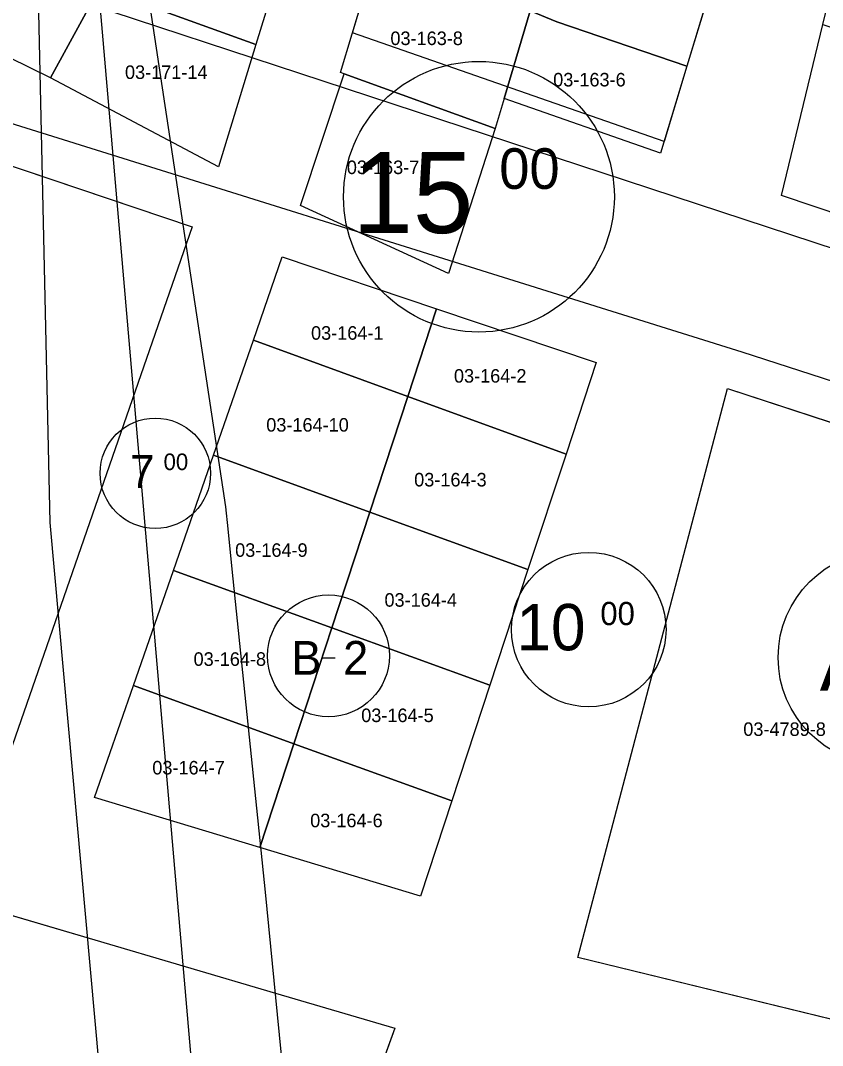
# Model space of a CAD drawing. Extents: x 413946 to 415528, y 4453939 to 4454944.
# Drawn here: x 414642.2 to 414701.4, y 4453983.8 to 4454059.5 of the extents above; entities that cross this region are included whole.
import ezdxf

# ---------------------------------------------------------------- set-up
doc = ezdxf.new("R2010")
doc.units = 0
for name, color, linetype in [('0_KADASTRO', 7, 'Continuous'), ('HAT_ENERJI_NAKIL_HAT', 7, 'Continuous'), ('KST_ENERJI_NAKIL_HAT', 7, 'Continuous'), ('Level 27', 7, 'Continuous'), ('Level 28', 7, 'Continuous'), ('Level 54', 7, 'Continuous'), ('Level 62', 7, 'Continuous'), ('SEMBOL', 7, 'Continuous')]:
    doc.layers.add(name, color=color, linetype=linetype)

msp = doc.modelspace()

# ---------------------------------------------------------------- linework, layer by layer
at = {"layer": '0_KADASTRO'}
for points in [[(414648, 4454061.93), (414648.62, 4454063.31), (414651.61, 4454070.05), (414662.2, 4454066.37), (414659.54, 4454057.76)], [(414679.787, 4454060.236), (414682.651, 4454068.951), (414693.985, 4454064.769), (414691.372, 4454056.151), (414681.76, 4454059.424)], [(414638.24, 4454058.3), (414641.61, 4454066.93), (414648.62, 4454063.31), (414648, 4454061.93), (414644.37, 4454055.29)], [(414665.8, 4454055.68), (414668.363, 4454064.289), (414679.787, 4454060.236), (414677.882, 4454053.769), (414677.224, 4454051.537), (414666.05, 4454055.597)], [(414644.37, 4454055.29), (414648, 4454061.93), (414659.54, 4454057.76), (414656.78, 4454048.7)], [(414677.882, 4454053.769), (414679.787, 4454060.236), (414681.76, 4454059.424), (414691.372, 4454056.151), (414689.42, 4454049.72)], [(414698.356, 4454046.581), (414701.421, 4454059.227), (414711.622, 4454055.818), (414707.799, 4454043.41)], [(414662.835, 4454045.855), (414666.05, 4454055.597), (414677.224, 4454051.537), (414673.759, 4454040.836)], [(414608.91, 4454013.84), (414629.56, 4454052.8), (414654.841, 4454044.271), (414640.916, 4454004.15)], [(414659.359, 4454035.903), (414661.49, 4454042.053), (414672.885, 4454038.221), (414670.76, 4454031.741)], [(414670.76, 4454031.741), (414672.885, 4454038.221), (414684.679, 4454034.255), (414682.45, 4454027.485)], [(414656.401, 4454027.401), (414659.359, 4454035.903), (414670.76, 4454031.741), (414667.961, 4454023.187)], [(414683.31, 4453990.27), (414694.38, 4454032.32), (414715.78, 4454025.312), (414705.009, 4453984.971)], [(414667.961, 4454023.187), (414670.76, 4454031.741), (414682.45, 4454027.485), (414679.631, 4454018.941)], [(414653.452, 4454018.888), (414656.401, 4454027.401), (414667.961, 4454023.187), (414665.162, 4454014.632)], [(414665.162, 4454014.632), (414667.961, 4454023.187), (414679.631, 4454018.941), (414676.822, 4454010.397)], [(414650.493, 4454010.386), (414653.452, 4454018.888), (414665.162, 4454014.632), (414662.353, 4454006.078)], [(414662.353, 4454006.078), (414665.162, 4454014.632), (414676.822, 4454010.397), (414674.003, 4454001.843)], [(414647.627, 4454002.112), (414650.493, 4454010.386), (414662.353, 4454006.078), (414659.844, 4453998.411)], [(414659.844, 4453998.411), (414662.353, 4454006.078), (414674.003, 4454001.843), (414671.692, 4453994.814)]]:
    msp.add_lwpolyline(points, close=True, dxfattribs=at)
msp.add_lwpolyline([(414572.177, 4453939.478), (414582.931, 4453962.207), (414605.844, 4453953), (414612.959, 4453972.195), (414622.823, 4453998.887), (414647.64, 4453991.581), (414660.988, 4453987.648), (414669.807, 4453985.049), (414663.031, 4453966.372), (414653.274, 4453939.478)], dxfattribs=at)
at = {"layer": 'HAT_ENERJI_NAKIL_HAT'}
msp.add_lwpolyline([(414658.516, 4453939.478), (414647.224, 4454070.234), (413999.883, 4454943.957)], dxfattribs=at)
at = {"layer": 'KST_ENERJI_NAKIL_HAT'}
for p, q in [((414644.349, 4454022.429), (414643.325, 4454068.836)), ((414651.256, 4454063.627), (414654.836, 4454039.895)), ((414654.836, 4454039.895), (414657.298, 4454023.58)), ((414657.298, 4454023.58), (414657.464, 4454021.968)), ((414651.843, 4453939.478), (414644.349, 4454022.429)), ((414657.464, 4454021.968), (414657.77, 4454018.983)), ((414657.77, 4454018.983), (414660.222, 4453995.109)), ((414660.222, 4453995.109), (414663.039, 4453966.233))]:
    msp.add_line(p, q, dxfattribs=at)
at = {"layer": 'Level 27'}
for p, q in [((414693.985, 4454064.769), (414691.372, 4454056.151)), ((414666.671, 4454058.605), (414668.363, 4454064.289)), ((414698.356, 4454046.581), (414701.421, 4454059.227)), ((414691.372, 4454056.151), (414689.691, 4454050.588)), ((414683.31, 4453990.27), (414694.38, 4454032.32)), ((414694.38, 4454032.32), (414715.78, 4454025.312)), ((414705.009, 4453984.971), (414683.31, 4453990.27))]:
    msp.add_line(p, q, dxfattribs=at)
at = {"layer": 'Level 28'}
for p, q in [((414689.691, 4454050.588), (414666.671, 4454058.605)), ((414628.012, 4454053.317), (414654.841, 4454044.271)), ((414717.232, 4454040.238), (414698.356, 4454046.581)), ((414654.841, 4454044.271), (414640.916, 4454004.15)), ((414659.359, 4454035.903), (414661.49, 4454042.053)), ((414661.49, 4454042.053), (414672.885, 4454038.221)), ((414672.885, 4454038.221), (414684.679, 4454034.255)), ((414656.401, 4454027.401), (414659.359, 4454035.903)), ((414684.679, 4454034.255), (414682.45, 4454027.485)), ((414653.452, 4454018.888), (414656.401, 4454027.401)), ((414682.45, 4454027.485), (414679.631, 4454018.941)), ((414679.631, 4454018.941), (414676.822, 4454010.397)), ((414650.493, 4454010.386), (414653.452, 4454018.888)), ((414647.627, 4454002.112), (414650.493, 4454010.386)), ((414676.822, 4454010.397), (414674.003, 4454001.843)), ((414603.035, 4454004.712), (414647.64, 4453991.581)), ((414659.844, 4453998.411), (414647.627, 4454002.112)), ((414674.003, 4454001.843), (414671.692, 4453994.814)), ((414671.692, 4453994.814), (414659.844, 4453998.411)), ((414647.64, 4453991.581), (414660.988, 4453987.648)), ((414660.988, 4453987.648), (414669.807, 4453985.049)), ((414669.807, 4453985.049), (414663.031, 4453966.372))]:
    msp.add_line(p, q, dxfattribs=at)
at = {"layer": 'Level 54'}
for points in [[(414691.372, 4454056.151), (414689.691, 4454050.588), (414666.671, 4454058.605), (414668.363, 4454064.289), (414671.507, 4454073.041), (414674.218, 4454081.538), (414676.86, 4454090.116), (414679.659, 4454099.333), (414690.992, 4454095.091), (414701.19, 4454091.391), (414698.403, 4454082.344), (414699.379, 4454081.984), (414696.656, 4454073.247), (414693.985, 4454064.769)], [(414701.421, 4454059.227), (414703.462, 4454067.681), (414705.512, 4454076.145), (414708.577, 4454088.791), (414716.145, 4454086.18), (414724.061, 4454083.445), (414732.007, 4454080.699), (414727.525, 4454068.438), (414724.609, 4454060.444), (414721.683, 4454052.459), (414717.232, 4454040.238), (414698.356, 4454046.581)], [(414607.367, 4454014.313), (414628.012, 4454053.317), (414654.841, 4454044.271), (414640.916, 4454004.15)], [(414661.49, 4454042.053), (414672.885, 4454038.221), (414684.679, 4454034.255), (414682.45, 4454027.485), (414679.631, 4454018.941), (414676.822, 4454010.397), (414674.003, 4454001.843), (414671.692, 4453994.814), (414659.844, 4453998.411), (414647.627, 4454002.112), (414650.493, 4454010.386), (414653.452, 4454018.888), (414656.401, 4454027.401), (414659.359, 4454035.903)], [(414753.387, 4453970.4), (414705.009, 4453984.971), (414683.31, 4453990.27), (414694.38, 4454032.32), (414715.78, 4454025.312), (414761.576, 4454010.529)]]:
    msp.add_lwpolyline(points, close=True, dxfattribs=at)
msp.add_lwpolyline([(414572.177, 4453939.478), (414603.035, 4454004.712), (414647.64, 4453991.581), (414660.988, 4453987.648), (414669.807, 4453985.049), (414663.031, 4453966.372), (414653.274, 4453939.478)], dxfattribs=at)
at = {"layer": 'Level 62'}
msp.add_line((414695.444, 4454035.031), (414787.425, 4454005.332), dxfattribs=at)
for points in [[(414790.597, 4454014.65), (414769.788, 4454021.439), (414705.938, 4454041.414), (414604.016, 4454074.954), (414577.497, 4454082.872)], [(414630.869, 4454055.251), (414695.444, 4454035.031)]]:
    msp.add_lwpolyline(points, dxfattribs=at)
at = {"layer": 'SEMBOL'}
msp.add_line((414664.405, 4454012.419), (414665.405, 4454012.419), dxfattribs=at)
for centre, radius in [((414676.016, 4454046.5), 10), ((414652.111, 4454026.062), 4.078), ((414684.126, 4454014.509), 5.709), ((414706.007, 4454012.447), 7.892), ((414664.905, 4454012.567), 4.5)]:
    msp.add_circle(centre, radius, dxfattribs=at)

# ---------------------------------------------------------------- texts
at = {"layer": '0_KADASTRO'}
for s, p in [('03-163-8', (414669.476, 4454057.712)), ('03-171-14', (414649.872, 4454055.206)), ('03-163-6', (414681.5, 4454054.653)), ('03-163-7', (414666.258, 4454048.177)), ('03-164-1', (414663.615, 4454035.934)), ('03-164-2', (414674.17, 4454032.762)), ('03-164-10', (414660.306, 4454029.141)), ('03-164-3', (414671.232, 4454025.09)), ('03-164-9', (414658.009, 4454019.887)), ('03-164-4', (414669.039, 4454016.201)), ('03-164-8', (414654.938, 4454011.831)), ('03-164-5', (414667.32, 4454007.674)), ('03-4789-8', (414695.54, 4454006.651)), ('03-164-7', (414651.89, 4454003.803)), ('03-164-6', (414663.551, 4453999.901))]:
    msp.add_text(s, height=1, dxfattribs=at).set_placement(p)
at = {"layer": 'SEMBOL'}
for s, height, p in [('00', 3, (414677.515, 4454047.082)), ('15', 6, (414666.674, 4454043.82)), ('7', 2.447, (414650.239, 4454024.969)), ('00', 1.2233, (414652.722, 4454026.299)), ('10', 3.4251, (414678.792, 4454012.979)), ('00', 1.7126, (414684.982, 4454014.841)), ('A', 4.384, (414701.191, 4454009.994)), ('B', 2.5, (414662.159, 4454011.169)), ('2', 2.5, (414665.983, 4454011.169))]:
    msp.add_text(s, height=height, dxfattribs=at).set_placement(p)

doc.saveas('drawing.dxf')
